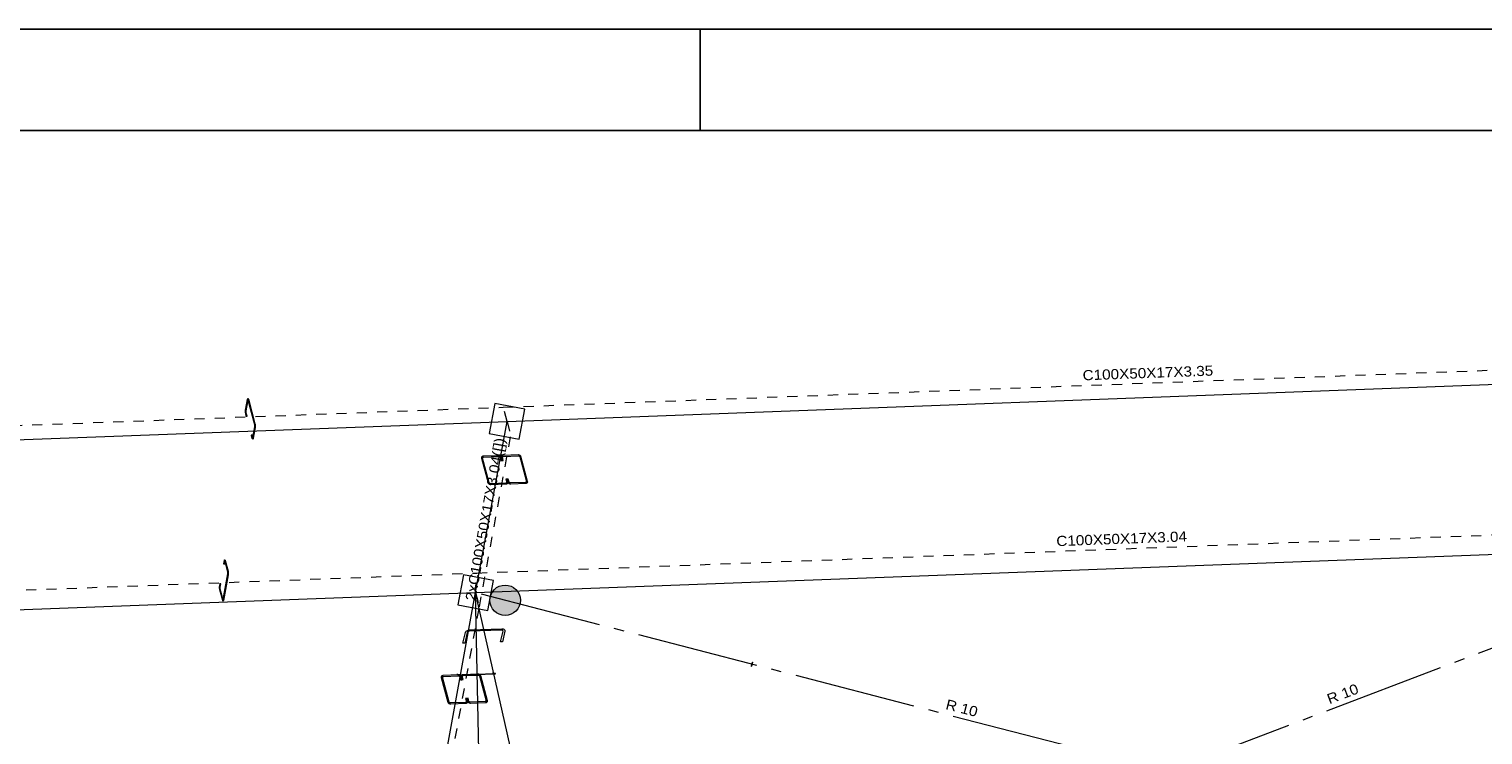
# Model space of a CAD drawing. Header units: millimetres. Extents: x 10 to 1250, y -62 to 528.
# Tile 486 of 656: x 532 to 547, y 521 to 528. Entities that reach past the tile are written whole.
import ezdxf
from ezdxf.enums import TextEntityAlignment as Align

# ---------------------------------------------------------------- set-up
doc = ezdxf.new("R2010")
doc.units = ezdxf.units.MM
doc.header["$LTSCALE"] = 0.05
for name, pattern in [('ACAD_ISO04W100', [30.5, 24, -3, 0.5, -3]), ('CYPE_PUNTO', [0.075, 0, -0.075]), ('CYPE_RAYAPUNTO', [0.4125, 0.2025, -0.105, 0, -0.105])]:
    doc.linetypes.add(name, pattern=pattern)
for name, color, linetype, lineweight in [('ARTICULACOES_EM_EXTREMOS', 7, 'Continuous', 9), ('BARRAS_DE_ACO', 7, 'Continuous', 9), ('NOS', 152, 'Continuous', 9), ('REFERENCIA_DAS_BARRAS', 2, 'Continuous', 9)]:
    doc.layers.add(name, color=color, linetype=linetype, lineweight=lineweight)
doc.layers.add('DIAGONAIS', color=7, linetype='Continuous')
doc.layers.add('FOLHA_PADRÃO', color=7, linetype='Continuous')
doc.styles.add('CYPETXT', font='arial.ttf', dxfattribs={"height": 0.2})

# ---------------------------------------------------------------- blocks, each defined once
blk = doc.blocks.new('A1EST. 1500')
at = {"layer": 'FOLHA_PADRÃO', "color": 1, "linetype": 'Continuous'}
for p, q in [((150.008, 59.4), (0, 59.4)), ((59.5, 59.4), (59.5, 58.4))]:
    blk.add_line(p, q, dxfattribs=at)
at = {"layer": 'FOLHA_PADRÃO', "color": 6, "linetype": 'Continuous'}
blk.add_lwpolyline([(149, 58.4), (149, 1), (1, 1), (1, 58.4), (149, 58.4)], dxfattribs=at)

msp = doc.modelspace()

# ---------------------------------------------------------------- hatches: boundary and pattern name
at = {"layer": 'ARTICULACOES_EM_EXTREMOS'}
h = msp.add_hatch(color=256, dxfattribs=at)
edge = h.paths.add_edge_path()
edge.add_arc((537.1108, 522.2836), 0.15, 0, 360)

# ---------------------------------------------------------------- linework, layer by layer
msp.add_circle((537.1108, 522.2836), 0.15, dxfattribs=at)
at = {"layer": 'BARRAS_DE_ACO', "linetype": 'CYPE_RAYAPUNTO'}
for p, q in [((537.0924, 524.1844), (549.7999, 524.6613)), ((524.6574, 523.7177), (537.0924, 524.1844)), ((536.8577, 522.2195), (537.167, 523.9059)), ((536.8335, 522.5516), (549.5411, 523.0285)), ((524.3985, 522.0849), (536.8335, 522.5516)), ((536.1152, 518.1698), (536.8577, 522.2195))]:
    msp.add_line(p, q, dxfattribs=at)
at = {"layer": 'BARRAS_DE_ACO'}
for p, q in [((537.1297, 524.0452), (549.8372, 524.5221)), ((524.6947, 523.5784), (537.1297, 524.0452)), ((536.8204, 522.3587), (537.1297, 524.0452)), ((536.8204, 522.3587), (549.528, 522.8357)), ((524.3855, 521.892), (536.8204, 522.3587)), ((536.0779, 518.309), (536.8204, 522.3587)), ((536.9007, 518.3348), (536.8204, 522.3587)), ((537.272, 520.3597), (536.8204, 522.3587))]:
    msp.add_line(p, q, dxfattribs=at)
at = {"layer": 'BARRAS_DE_ACO', "linetype": 'CYPE_PUNTO'}
for p, q in [((537.1297, 524.0452), (537.0924, 524.1844)), ((537.1297, 524.0452), (537.0924, 524.1844)), ((537.1297, 524.0452), (537.167, 523.9059)), ((536.8204, 522.3587), (536.8335, 522.5516)), ((536.8204, 522.3587), (536.8335, 522.5516)), ((536.8204, 522.3587), (536.8577, 522.2195)), ((536.8204, 522.3587), (536.8577, 522.2195))]:
    msp.add_line(p, q, dxfattribs=at)
at = {"layer": 'BARRAS_DE_ACO', "linetype": 'ACAD_ISO04W100'}
for p, q in [((537.7243, 518.3578), (549.528, 522.8357)), ((550.4319, 518.8348), (536.8204, 522.3587))]:
    msp.add_line(p, q, dxfattribs=at)
at = {"layer": 'BARRAS_DE_ACO'}
for points in [[(534.646, 523.9928), (534.6463, 523.9948), (534.6464, 523.9972), (534.6465, 523.9997), (534.6465, 524.0023), (534.6463, 524.0049), (534.646, 524.0074), (534.6457, 524.0097), (534.6452, 524.0117), (534.5806, 524.2528), (534.5801, 524.2545), (534.5795, 524.2557), (534.5789, 524.2564), (534.5783, 524.2566), (534.5778, 524.2563), (534.5772, 524.2555), (534.5767, 524.2543), (534.5764, 524.2526), (534.5571, 524.1476), (534.5568, 524.1455), (534.5566, 524.1432), (534.5565, 524.1407), (534.5566, 524.1381), (534.5567, 524.1355), (534.557, 524.133), (534.5574, 524.1307), (534.5578, 524.1287), (534.5655, 524.1), (534.5638, 524.0904), (534.5561, 524.1191), (534.5552, 524.1231), (534.5544, 524.1277), (534.5539, 524.1327), (534.5536, 524.1379), (534.5535, 524.1431), (534.5536, 524.1481), (534.554, 524.1528), (534.5546, 524.1569), (534.5739, 524.2619), (534.5746, 524.2653), (534.5756, 524.2678), (534.5767, 524.2694), (534.5778, 524.27), (534.579, 524.2696), (534.5802, 524.2681), (534.5813, 524.2657), (534.5824, 524.2625), (534.647, 524.0213), (534.6479, 524.0173), (534.6486, 524.0127), (534.6492, 524.0077), (534.6495, 524.0025), (534.6496, 523.9973), (534.6494, 523.9922), (534.6491, 523.9876), (534.6485, 523.9835), (534.6292, 523.8785), (534.6284, 523.8751), (534.6275, 523.8725), (534.6264, 523.871), (534.6253, 523.8704), (534.6241, 523.8708), (534.6229, 523.8722), (534.6217, 523.8747), (534.6207, 523.8779), (534.613, 523.9066), (534.6148, 523.9162), (534.6225, 523.8875), (534.623, 523.8859), (534.6235, 523.8847), (534.6241, 523.884), (534.6247, 523.8837), (534.6253, 523.884), (534.6259, 523.8848), (534.6263, 523.8861), (534.6267, 523.8878), (534.646, 523.9928)], [(537.1638, 523.4388), (537.1615, 523.4389), (537.1591, 523.4393), (537.1569, 523.44), (537.1548, 523.441), (537.153, 523.4422), (537.1515, 523.4436), (537.1504, 523.4452), (537.1497, 523.4468), (537.1416, 523.4772), (537.1297, 523.4768), (537.1379, 523.4464), (537.1392, 523.4431), (537.1414, 523.44), (537.1444, 523.4371), (537.148, 523.4347), (537.1522, 523.4327), (537.1567, 523.4313), (537.1614, 523.4305), (537.1661, 523.4303), (537.3135, 523.4359), (537.318, 523.4364), (537.3222, 523.4375), (537.3259, 523.4392), (537.3289, 523.4414), (537.3311, 523.4441), (537.3325, 523.4471), (537.333, 523.4504), (537.3326, 523.4537), (537.2671, 523.6983), (537.2657, 523.7015), (537.2635, 523.7047), (537.2606, 523.7075), (537.2569, 523.71), (537.2528, 523.7119), (537.2483, 523.7134), (537.2436, 523.7141), (537.2389, 523.7143), (537.0915, 523.7088), (537.087, 523.7083), (537.0828, 523.7071), (537.0791, 523.7054), (537.0761, 523.7032), (537.0738, 523.7005), (537.0724, 523.6975), (537.0719, 523.6943), (537.0724, 523.691), (537.0805, 523.6605), (537.0923, 523.661), (537.0842, 523.6914), (537.084, 523.6931), (537.0842, 523.6947), (537.0849, 523.6962), (537.0861, 523.6975), (537.0876, 523.6986), (537.0894, 523.6995), (537.0915, 523.7001), (537.0938, 523.7003), (537.2411, 523.7058), (537.2435, 523.7058), (537.2458, 523.7054), (537.2481, 523.7047), (537.2502, 523.7037), (537.252, 523.7024), (537.2535, 523.701), (537.2546, 523.6995), (537.2552, 523.6978), (537.3208, 523.4532), (537.321, 523.4516), (537.3207, 523.45), (537.32, 523.4485), (537.3189, 523.4471), (537.3174, 523.446), (537.3156, 523.4451), (537.3135, 523.4446), (537.3112, 523.4443), (537.1638, 523.4388)], [(536.9691, 523.4315), (536.9668, 523.4316), (536.9644, 523.432), (536.9622, 523.4327), (536.9601, 523.4336), (536.9583, 523.4349), (536.9568, 523.4363), (536.9557, 523.4379), (536.955, 523.4395), (536.8895, 523.6841), (536.8893, 523.6857), (536.8895, 523.6874), (536.8902, 523.6889), (536.8913, 523.6902), (536.8928, 523.6913), (536.8947, 523.6922), (536.8968, 523.6927), (536.899, 523.693), (537.0464, 523.6985), (537.0488, 523.6985), (537.0511, 523.6981), (537.0534, 523.6973), (537.0554, 523.6964), (537.0573, 523.6951), (537.0587, 523.6937), (537.0598, 523.6921), (537.0605, 523.6905), (537.0687, 523.6601), (537.0805, 523.6605), (537.0724, 523.691), (537.071, 523.6942), (537.0688, 523.6974), (537.0658, 523.7002), (537.0622, 523.7027), (537.0581, 523.7046), (537.0535, 523.706), (537.0488, 523.7068), (537.0441, 523.707), (536.8968, 523.7015), (536.8922, 523.701), (536.8881, 523.6998), (536.8844, 523.6981), (536.8814, 523.6959), (536.8791, 523.6932), (536.8777, 523.6902), (536.8772, 523.687), (536.8776, 523.6836), (536.9432, 523.4391), (536.9445, 523.4358), (536.9467, 523.4326), (536.9497, 523.4298), (536.9533, 523.4273), (536.9575, 523.4254), (536.962, 523.424), (536.9667, 523.4232), (536.9714, 523.423), (537.1187, 523.4286), (537.1233, 523.429), (537.1275, 523.4302), (537.1311, 523.4319), (537.1342, 523.4341), (537.1364, 523.4368), (537.1378, 523.4398), (537.1383, 523.443), (537.1379, 523.4464), (537.1297, 523.4768), (537.1179, 523.4763), (537.1261, 523.4459), (537.1263, 523.4443), (537.126, 523.4427), (537.1253, 523.4411), (537.1242, 523.4398), (537.1227, 523.4387), (537.1208, 523.4378), (537.1187, 523.4373), (537.1165, 523.437), (536.9691, 523.4315)], [(534.3305, 522.291), (534.331, 522.2896), (534.3315, 522.2885), (534.332, 522.2878), (534.3326, 522.2876), (534.3331, 522.2879), (534.3336, 522.2886), (534.334, 522.2898), (534.3344, 522.2913), (534.3806, 522.5432), (534.3808, 522.5451), (534.381, 522.5472), (534.3811, 522.5495), (534.381, 522.5519), (534.3809, 522.5542), (534.3806, 522.5565), (534.3803, 522.5586), (534.3799, 522.5604), (534.3517, 522.6658), (534.3512, 522.6673), (534.3507, 522.6684), (534.3501, 522.669), (534.3496, 522.6692), (534.3491, 522.6689), (534.3486, 522.6682), (534.3482, 522.6671), (534.3478, 522.6655), (534.3421, 522.6342), (534.3398, 522.6427), (534.3455, 522.674), (534.3462, 522.6771), (534.3471, 522.6794), (534.3481, 522.6808), (534.3491, 522.6814), (534.3502, 522.681), (534.3513, 522.6796), (534.3523, 522.6775), (534.3533, 522.6745), (534.3815, 522.5691), (534.3823, 522.5655), (534.383, 522.5613), (534.3835, 522.5568), (534.3838, 522.5521), (534.3838, 522.5473), (534.3837, 522.5427), (534.3834, 522.5385), (534.3828, 522.5348), (534.3366, 522.2828), (534.3359, 522.2798), (534.3351, 522.2775), (534.3341, 522.276), (534.3331, 522.2755), (534.332, 522.2759), (534.3309, 522.2772), (534.3299, 522.2794), (534.3289, 522.2823), (534.3007, 522.3877), (534.2998, 522.3913), (534.2992, 522.3955), (534.2987, 522.4), (534.2984, 522.4048), (534.2983, 522.4095), (534.2985, 522.4141), (534.2988, 522.4183), (534.2993, 522.4221), (534.3051, 522.4534), (534.3073, 522.4449), (534.3016, 522.4136), (534.3013, 522.4117), (534.3012, 522.4096), (534.3011, 522.4073), (534.3011, 522.4049), (534.3013, 522.4026), (534.3015, 522.4003), (534.3019, 522.3982), (534.3023, 522.3964), (534.3305, 522.291)], [(537.09, 521.979), (537.0902, 521.9814), (537.0897, 521.9836), (537.0885, 521.9857), (537.0866, 521.9875), (537.0842, 521.9889), (537.0812, 521.9899), (537.0779, 521.9905), (537.0744, 521.9906), (536.7591, 521.9787), (536.7554, 521.9783), (536.7517, 521.9775), (536.7483, 521.9763), (536.7451, 521.9746), (536.7424, 521.9727), (536.7402, 521.9705), (536.7386, 521.9682), (536.7377, 521.9658), (536.7135, 521.8614), (536.695, 521.8607), (536.7191, 521.9651), (536.721, 521.9699), (536.7241, 521.9746), (536.7285, 521.9789), (536.734, 521.9828), (536.7403, 521.9861), (536.7473, 521.9886), (536.7546, 521.9902), (536.7619, 521.991), (537.0772, 522.0028), (537.0843, 522.0026), (537.091, 522.0015), (537.0968, 521.9995), (537.1017, 521.9966), (537.1055, 521.9931), (537.1079, 521.989), (537.109, 521.9844), (537.1086, 521.9797), (537.0844, 521.8754), (537.0659, 521.8747), (537.09, 521.979)], [(537.0069, 521.5607), (537.0075, 521.5603), (537.0072, 521.56), (537.006, 521.5596), (537.0039, 521.5592), (537.0011, 521.5589), (536.9975, 521.5586), (536.9935, 521.5583), (536.989, 521.5581), (536.693, 521.547), (536.6884, 521.5469), (536.6837, 521.5468), (536.6791, 521.5468), (536.6749, 521.5469), (536.6712, 521.547), (536.6681, 521.5472), (536.6657, 521.5475), (536.6642, 521.5478), (536.6442, 521.5539), (536.6364, 521.5536), (536.6564, 521.5475), (536.6584, 521.5471), (536.6616, 521.5468), (536.6657, 521.5465), (536.6707, 521.5463), (536.6763, 521.5462), (536.6824, 521.5462), (536.6886, 521.5463), (536.6949, 521.5465), (536.9908, 521.5576), (536.9968, 521.5579), (537.0022, 521.5582), (537.0069, 521.5586), (537.0107, 521.5591), (537.0135, 521.5595), (537.0151, 521.56), (537.0155, 521.5605), (537.0147, 521.561), (536.9947, 521.5671), (536.9869, 521.5668), (537.0069, 521.5607)], [(536.5732, 521.2724), (536.5709, 521.2725), (536.5685, 521.2729), (536.5663, 521.2736), (536.5642, 521.2746), (536.5624, 521.2758), (536.5609, 521.2772), (536.5598, 521.2788), (536.5591, 521.2804), (536.4936, 521.525), (536.4934, 521.5267), (536.4936, 521.5283), (536.4943, 521.5298), (536.4954, 521.5311), (536.497, 521.5322), (536.4988, 521.5331), (536.5009, 521.5337), (536.5032, 521.5339), (536.6505, 521.5395), (536.6529, 521.5394), (536.6552, 521.539), (536.6575, 521.5383), (536.6596, 521.5373), (536.6614, 521.5361), (536.6629, 521.5346), (536.664, 521.5331), (536.6646, 521.5314), (536.6728, 521.501), (536.6846, 521.5015), (536.6765, 521.5319), (536.6751, 521.5352), (536.6729, 521.5383), (536.67, 521.5411), (536.6663, 521.5436), (536.6622, 521.5456), (536.6577, 521.547), (536.653, 521.5478), (536.6483, 521.5479), (536.5009, 521.5424), (536.4964, 521.5419), (536.4922, 521.5408), (536.4885, 521.539), (536.4855, 521.5368), (536.4832, 521.5341), (536.4818, 521.5311), (536.4813, 521.5279), (536.4817, 521.5246), (536.5473, 521.28), (536.5486, 521.2767), (536.5508, 521.2736), (536.5538, 521.2707), (536.5574, 521.2683), (536.5616, 521.2663), (536.5661, 521.2649), (536.5708, 521.2641), (536.5755, 521.2639), (536.7229, 521.2695), (536.7274, 521.27), (536.7316, 521.2711), (536.7353, 521.2728), (536.7383, 521.2751), (536.7405, 521.2777), (536.7419, 521.2807), (536.7424, 521.284), (536.742, 521.2873), (536.7339, 521.3177), (536.722, 521.3173), (536.7302, 521.2868), (536.7304, 521.2852), (536.7301, 521.2836), (536.7294, 521.2821), (536.7283, 521.2807), (536.7268, 521.2796), (536.725, 521.2788), (536.7229, 521.2782), (536.7206, 521.2779), (536.5732, 521.2724)], [(536.768, 521.2797), (536.7656, 521.2798), (536.7632, 521.2802), (536.761, 521.2809), (536.7589, 521.2819), (536.7571, 521.2831), (536.7556, 521.2845), (536.7545, 521.2861), (536.7538, 521.2877), (536.7457, 521.3181), (536.7339, 521.3177), (536.742, 521.2873), (536.7433, 521.284), (536.7455, 521.2809), (536.7485, 521.278), (536.7521, 521.2756), (536.7563, 521.2736), (536.7608, 521.2722), (536.7655, 521.2714), (536.7702, 521.2713), (536.9176, 521.2768), (536.9221, 521.2773), (536.9263, 521.2784), (536.93, 521.2801), (536.933, 521.2824), (536.9353, 521.285), (536.9367, 521.2881), (536.9372, 521.2913), (536.9367, 521.2946), (536.8712, 521.5392), (536.8698, 521.5425), (536.8676, 521.5456), (536.8647, 521.5484), (536.861, 521.5509), (536.8569, 521.5529), (536.8524, 521.5543), (536.8477, 521.5551), (536.843, 521.5552), (536.6956, 521.5497), (536.6911, 521.5492), (536.6869, 521.5481), (536.6832, 521.5463), (536.6802, 521.5441), (536.6779, 521.5414), (536.6765, 521.5384), (536.676, 521.5352), (536.6765, 521.5319), (536.6846, 521.5015), (536.6965, 521.5019), (536.6883, 521.5323), (536.6881, 521.534), (536.6883, 521.5356), (536.689, 521.5371), (536.6902, 521.5384), (536.6917, 521.5396), (536.6935, 521.5404), (536.6956, 521.541), (536.6979, 521.5412), (536.8452, 521.5468), (536.8476, 521.5467), (536.8499, 521.5463), (536.8522, 521.5456), (536.8543, 521.5446), (536.8561, 521.5434), (536.8576, 521.5419), (536.8587, 521.5404), (536.8593, 521.5387), (536.9249, 521.2942), (536.9251, 521.2925), (536.9249, 521.2909), (536.9242, 521.2894), (536.923, 521.288), (536.9215, 521.2869), (536.9197, 521.2861), (536.9176, 521.2855), (536.9153, 521.2852), (536.768, 521.2797)]]:
    msp.add_lwpolyline(points, close=True, dxfattribs=at)
at = {"layer": 'DIAGONAIS'}
msp.add_lwpolyline([(539.539, 521.6408), (539.5397, 521.6438), (539.5405, 521.6472), (539.5415, 521.6508), (539.5424, 521.6546), (539.5434, 521.6584), (539.5444, 521.662), (539.5453, 521.6653), (539.5461, 521.6681), (539.5467, 521.6704), (539.5473, 521.6721), (539.5476, 521.6731), (539.5477, 521.6733), (539.5477, 521.6728), (539.5475, 521.6716), (539.5471, 521.6697), (539.5465, 521.6672), (539.5458, 521.6641), (539.5449, 521.6607), (539.544, 521.6571), (539.543, 521.6533), (539.542, 521.6495), (539.5411, 521.6459), (539.5402, 521.6426), (539.5394, 521.6398), (539.5387, 521.6375), (539.5382, 521.6358), (539.5379, 521.6348), (539.5377, 521.6346), (539.5377, 521.6351), (539.538, 521.6363), (539.5384, 521.6382), (539.539, 521.6408)], close=True, dxfattribs=at)
at = {"layer": 'NOS'}
for points in [[(536.9551, 523.9247), (537.2501, 523.8706), (537.3043, 524.1657), (537.0092, 524.2198), (536.9551, 523.9247)], [(536.6458, 522.2383), (536.9409, 522.1842), (536.995, 522.4792), (536.7, 522.5333), (536.6458, 522.2383)]]:
    msp.add_lwpolyline(points, close=True, dxfattribs=at)

# ---------------------------------------------------------------- block references
msp.add_blockref('A1EST. 1500', (479.5318, 468.508))

# ---------------------------------------------------------------- texts
at = {"layer": 'REFERENCIA_DAS_BARRAS', "style": 'CYPETXT'}
for s, rotation, width, p, p2 in [('C100X50X17X3.35', 2.10972, 1.075925, (542.8012, 524.4487), (544.0873, 524.4961)), ('2xC100X50X17X3.04([])', 79.60974, 1.074688, (536.8164, 522.2713), (537.1099, 523.8722)), ('C100X50X17X3.04', 2.10972, 1.075925, (542.5423, 522.8159), (543.8285, 522.8633)), ('R 10', 20.8092, 1.077642, (545.2303, 521.2588), (545.5276, 521.3718)), ('R 10', 345.5093, 1.077642, (541.4431, 521.2136), (541.7509, 521.134))]:
    msp.add_text(s, height=0.1, rotation=rotation, dxfattribs=dict(at, width=width)).set_placement(p, p2, align=Align.FIT)

doc.saveas('drawing.dxf')
